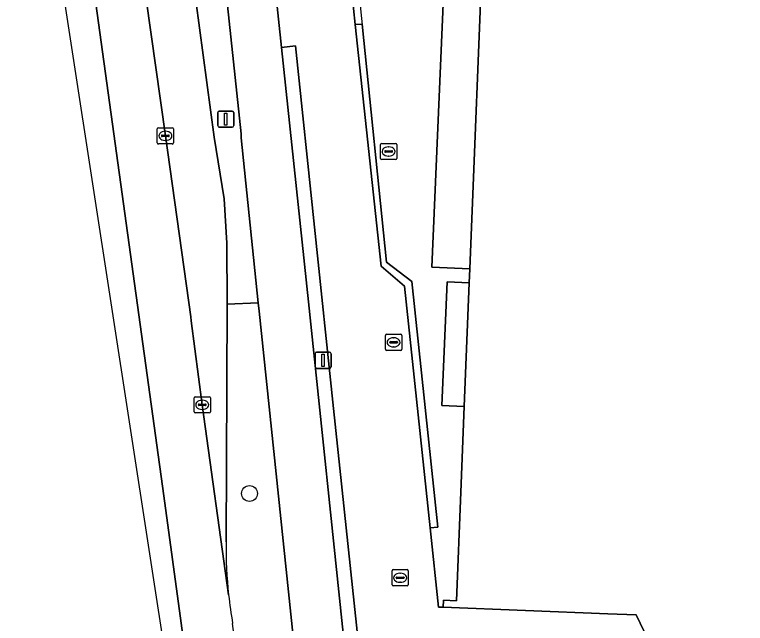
# Model space of a CAD drawing. Extents: x 160888 to 161385, y 386490 to 386908.
# Drawn here: x 160932.32 to 160977.26, y 386531.63 to 386569.09 of the extents above; entities that cross this region are included whole.
import ezdxf

# ---------------------------------------------------------------- set-up
doc = ezdxf.new("R2010")
doc.units = 0
for name, color, linetype in [('IMGEO_Berm_groen', 7, 'Continuous'), ('IMGEO_Boom', 7, 'Continuous'), ('IMGEO_Fietspad_gesloten', 7, 'Continuous'), ('IMGEO_Groenvoorziening', 7, 'Continuous'), ('IMGEO_Haag', 7, 'Continuous'), ('IMGEO_Hek', 7, 'Continuous'), ('IMGEO_Kolk', 7, 'Continuous'), ('IMGEO_Lichtmast', 7, 'Continuous'), ('IMGEO_Pand', 7, 'Continuous'), ('IMGEO_Rijbaan_lokaal_gesloten', 7, 'Continuous'), ('IMGEO_Rijbaan_lokaal_open', 7, 'Continuous'), ('IMGEO_Voetpad_open', 7, 'Continuous')]:
    doc.layers.add(name, color=color, linetype=linetype)

msp = doc.modelspace()

# ---------------------------------------------------------------- linework, layer by layer
at = {"layer": 'IMGEO_Berm_groen'}
for points in [[(160947.352, 386550.841), (160947.298, 386551.363), (160945.383, 386551.279), (160945.32, 386536.655)], [(160952.524, 386511.434), (160952.106, 386512.413), (160951.698, 386513.091), (160951.189, 386515.033), (160950.841, 386517.617), (160950.353, 386522.194), (160947.352, 386550.841)]]:
    msp.add_lwpolyline(points, dxfattribs=at)
for centre, radius, start, end in [((160973.595, 386536.386), 28.277, 179.4558, 186.1033), ((160974.09, 386536.458), 28.776, 186.1407, 189.6611)]:
    msp.add_arc(centre, radius, start, end, dxfattribs=at)
at = {"layer": 'IMGEO_Boom'}
msp.add_circle((160946.762, 386539.623), 0.489, dxfattribs=at)
at = {"layer": 'IMGEO_Fietspad_gesloten'}
for points in [[(160941.821, 386595.122), (160942.044, 386593.436), (160942.752, 386589.198), (160942.783, 386589.01), (160944.411, 386579.1), (160946.239, 386561.743), (160946.243, 386561.497), (160947.298, 386551.363), (160947.352, 386550.841), (160950.353, 386522.194), (160950.841, 386517.617), (160951.189, 386515.033), (160951.698, 386513.091), (160952.106, 386512.413), (160952.524, 386511.434), (160953.74, 386508.016), (160958.815, 386508.84)], [(160953.11, 386525.554), (160952.98, 386526.548), (160952.615, 386530.04), (160950.382, 386551.417), (160948.727, 386567.071), (160947.844, 386575.42), (160947.435, 386579.288), (160946.507, 386585.124), (160944.997, 386594.618)]]:
    msp.add_lwpolyline(points, dxfattribs=at)
at = {"layer": 'IMGEO_Groenvoorziening'}
msp.add_lwpolyline([(160953.265, 386568.489), (160954.851, 386553.616), (160956.297, 386552.371), (160957.864, 386537.504), (160958.349, 386537.541), (160956.741, 386552.67), (160955.195, 386553.857), (160953.686, 386568.504)], close=True, dxfattribs=at)
msp.add_lwpolyline([(160955.038, 386515.201), (160954.847, 386516.749), (160953.924, 386525.903), (160953.489, 386530.161), (160951.928, 386544.851), (160949.581, 386567.157), (160948.727, 386567.071), (160950.382, 386551.417), (160952.615, 386530.04), (160952.98, 386526.548), (160953.11, 386525.554), (160954.063, 386516.605), (160954.213, 386515.75), (160954.328, 386515.005), (160954.678, 386513.576)], dxfattribs=at)
at = {"layer": 'IMGEO_Haag'}
msp.add_lwpolyline([(160955.038, 386515.201), (160954.847, 386516.749), (160953.924, 386525.903), (160953.489, 386530.161), (160951.928, 386544.851), (160949.581, 386567.157), (160948.727, 386567.071), (160950.382, 386551.417), (160952.615, 386530.04), (160952.98, 386526.548), (160953.11, 386525.554), (160954.063, 386516.605), (160954.213, 386515.75), (160954.328, 386515.005), (160954.678, 386513.576)], dxfattribs=at)
at = {"layer": 'IMGEO_Hek'}
msp.add_lwpolyline([(160952.351, 386581.464), (160955.195, 386553.857), (160956.741, 386552.67), (160958.349, 386537.541)], dxfattribs=at)
at = {"layer": 'IMGEO_Kolk'}
for p, q in [((160941.162, 386562.127), (160942.014, 386562.127)), ((160941.087, 386561.201), (160941.087, 386562.053)), ((160941.389, 386561.67), (160941.787, 386561.67)), ((160941.575, 386561.907), (160941.6, 386561.907)), ((160942.088, 386562.053), (160942.088, 386561.201)), ((160941.346, 386561.621), (160941.346, 386561.633)), ((160941.784, 386561.584), (160941.386, 386561.584)), ((160941.598, 386561.347), (160941.573, 386561.347)), ((160941.83, 386561.633), (160941.83, 386561.621)), ((160942.014, 386561.127), (160941.162, 386561.127)), ((160954.817, 386560.241), (160954.817, 386561.093)), ((160954.892, 386561.167), (160955.744, 386561.167)), ((160955.305, 386560.947), (160955.33, 386560.947)), ((160955.818, 386561.093), (160955.818, 386560.241)), ((160955.076, 386560.661), (160955.076, 386560.673)), ((160955.514, 386560.624), (160955.116, 386560.624)), ((160955.119, 386560.71), (160955.517, 386560.71)), ((160955.328, 386560.387), (160955.303, 386560.387)), ((160955.56, 386560.673), (160955.56, 386560.661)), ((160955.744, 386560.167), (160954.892, 386560.167)), ((160955.123, 386548.498), (160955.123, 386549.35)), ((160955.198, 386549.424), (160956.05, 386549.424)), ((160955.611, 386549.204), (160955.636, 386549.204)), ((160956.124, 386549.35), (160956.124, 386548.498)), ((160955.382, 386548.918), (160955.382, 386548.93)), ((160955.82, 386548.881), (160955.422, 386548.881)), ((160955.425, 386548.967), (160955.823, 386548.967)), ((160955.634, 386548.644), (160955.609, 386548.644)), ((160955.866, 386548.93), (160955.866, 386548.918)), ((160956.05, 386548.424), (160955.198, 386548.424)), ((160943.355, 386544.65), (160943.355, 386545.502)), ((160943.43, 386545.576), (160944.282, 386545.576)), ((160944.356, 386545.502), (160944.356, 386544.65)), ((160943.614, 386545.07), (160943.614, 386545.082)), ((160943.657, 386545.119), (160944.055, 386545.119)), ((160943.843, 386545.356), (160943.868, 386545.356)), ((160944.098, 386545.082), (160944.098, 386545.07)), ((160944.052, 386545.033), (160943.654, 386545.033)), ((160943.866, 386544.796), (160943.841, 386544.796)), ((160944.282, 386544.576), (160943.43, 386544.576)), ((160955.526, 386534.011), (160955.526, 386534.863)), ((160955.601, 386534.937), (160956.453, 386534.937)), ((160956.014, 386534.717), (160956.039, 386534.717)), ((160956.527, 386534.863), (160956.527, 386534.011)), ((160955.785, 386534.431), (160955.785, 386534.443)), ((160956.223, 386534.394), (160955.825, 386534.394)), ((160955.828, 386534.48), (160956.226, 386534.48)), ((160956.269, 386534.443), (160956.269, 386534.431)), ((160956.453, 386533.937), (160955.601, 386533.937)), ((160956.037, 386534.157), (160956.012, 386534.157))]:
    msp.add_line(p, q, dxfattribs=at)
for points in [[(160941.162, 386562.127), (160942.014, 386562.127)], [(160941.087, 386561.201), (160941.087, 386562.053)], [(160942.088, 386562.053), (160942.088, 386561.201)], [(160942.014, 386561.127), (160941.162, 386561.127)], [(160954.817, 386560.241), (160954.817, 386561.093)], [(160954.892, 386561.167), (160955.744, 386561.167)], [(160955.818, 386561.093), (160955.818, 386560.241)], [(160955.744, 386560.167), (160954.892, 386560.167)], [(160955.123, 386548.498), (160955.123, 386549.35)], [(160955.198, 386549.424), (160956.05, 386549.424)], [(160956.124, 386549.35), (160956.124, 386548.498)], [(160956.05, 386548.424), (160955.198, 386548.424)], [(160943.355, 386544.65), (160943.355, 386545.502)], [(160943.43, 386545.576), (160944.282, 386545.576)], [(160944.356, 386545.502), (160944.356, 386544.65)], [(160944.282, 386544.576), (160943.43, 386544.576)], [(160955.526, 386534.011), (160955.526, 386534.863)], [(160955.601, 386534.937), (160956.453, 386534.937)], [(160956.527, 386534.863), (160956.527, 386534.011)], [(160956.453, 386533.937), (160955.601, 386533.937)]]:
    msp.add_lwpolyline(points, dxfattribs=at)
for centre, radius, start, end in [((160941.164, 386562.051), 0.0765, 91.552, 178.448), ((160941.164, 386562.051), 0.0765, 91.552, 178.448), ((160942.012, 386562.051), 0.0765, 1.552, 88.448), ((160942.012, 386562.051), 0.0765, 1.552, 88.448), ((160941.386, 386561.63), 0.0403, 85.8775, 175.7526), ((160941.791, 386561.632), 0.0386, 1.7309, 96.639), ((160941.383, 386561.62), 0.0366, 178.938, 274.7102), ((160941.787, 386561.627), 0.043, 264.8664, 352.4533), ((160941.164, 386561.203), 0.0765, 181.552, 268.448), ((160941.164, 386561.203), 0.0765, 181.552, 268.448), ((160942.012, 386561.203), 0.0765, 271.552, 358.448), ((160942.012, 386561.203), 0.0765, 271.552, 358.448), ((160954.894, 386561.091), 0.0765, 91.552, 178.448), ((160954.894, 386561.091), 0.0765, 91.552, 178.448), ((160955.742, 386561.091), 0.0765, 1.552, 88.448), ((160955.742, 386561.091), 0.0765, 1.552, 88.448), ((160955.116, 386560.67), 0.0403, 85.8775, 175.7526), ((160955.113, 386560.66), 0.0366, 178.938, 274.7102), ((160955.517, 386560.667), 0.043, 264.8664, 352.4533), ((160955.521, 386560.672), 0.0386, 1.7309, 96.639), ((160954.894, 386560.243), 0.0765, 181.552, 268.448), ((160954.894, 386560.243), 0.0765, 181.552, 268.448), ((160955.742, 386560.243), 0.0765, 271.552, 358.448), ((160955.742, 386560.243), 0.0765, 271.552, 358.448), ((160955.2, 386549.348), 0.0765, 91.552, 178.448), ((160955.2, 386549.348), 0.0765, 91.552, 178.448), ((160956.048, 386549.348), 0.0765, 1.552, 88.448), ((160956.048, 386549.348), 0.0765, 1.552, 88.448), ((160955.422, 386548.927), 0.0403, 85.8775, 175.7526), ((160955.419, 386548.917), 0.0366, 178.938, 274.7102), ((160955.823, 386548.924), 0.043, 264.8664, 352.4533), ((160955.827, 386548.929), 0.0386, 1.7309, 96.639), ((160955.2, 386548.5), 0.0765, 181.552, 268.448), ((160955.2, 386548.5), 0.0765, 181.552, 268.448), ((160956.048, 386548.5), 0.0765, 271.552, 358.448), ((160956.048, 386548.5), 0.0765, 271.552, 358.448), ((160943.432, 386545.5), 0.0765, 91.552, 178.448), ((160943.432, 386545.5), 0.0765, 91.552, 178.448), ((160944.28, 386545.5), 0.0765, 1.552, 88.448), ((160944.28, 386545.5), 0.0765, 1.552, 88.448), ((160943.654, 386545.079), 0.0403, 85.8775, 175.7526), ((160943.651, 386545.069), 0.0366, 178.938, 274.7102), ((160944.055, 386545.076), 0.043, 264.8664, 352.4533), ((160944.059, 386545.081), 0.0386, 1.7309, 96.639), ((160943.432, 386544.652), 0.0765, 181.552, 268.448), ((160943.432, 386544.652), 0.0765, 181.552, 268.448), ((160944.28, 386544.652), 0.0765, 271.552, 358.448), ((160944.28, 386544.652), 0.0765, 271.552, 358.448), ((160955.603, 386534.861), 0.0765, 91.552, 178.448), ((160955.603, 386534.861), 0.0765, 91.552, 178.448), ((160956.451, 386534.861), 0.0765, 1.552, 88.448), ((160956.451, 386534.861), 0.0765, 1.552, 88.448), ((160955.825, 386534.44), 0.0403, 85.8775, 175.7526), ((160955.822, 386534.43), 0.0366, 178.938, 274.7102), ((160956.226, 386534.437), 0.043, 264.8664, 352.4533), ((160956.23, 386534.442), 0.0386, 1.7309, 96.639), ((160955.603, 386534.013), 0.0765, 181.552, 268.448), ((160955.603, 386534.013), 0.0765, 181.552, 268.448), ((160956.451, 386534.013), 0.0765, 271.552, 358.448), ((160956.451, 386534.013), 0.0765, 271.552, 358.448)]:
    msp.add_arc(centre, radius, start, end, dxfattribs=at)
for centre, major_axis, ratio, start_param, end_param in [((160941.574, 386561.627), (-0.387, 0.002), 0.722429, 4.712389, 7.853982), ((160941.599, 386561.627), (-0.39, 0.002), 0.717154, 1.570796, 4.712389), ((160955.304, 386560.667), (-0.387, 0.002), 0.722429, 4.712389, 7.853982), ((160955.329, 386560.667), (-0.39, 0.002), 0.717154, 1.570796, 4.712389), ((160955.61, 386548.924), (-0.387, 0.002), 0.722429, 4.712389, 7.853982), ((160955.635, 386548.924), (-0.39, 0.002), 0.717154, 1.570796, 4.712389), ((160943.842, 386545.076), (-0.387, 0.002), 0.722429, 4.712389, 7.853982), ((160943.867, 386545.076), (-0.39, 0.002), 0.717154, 1.570796, 4.712389), ((160956.013, 386534.437), (-0.387, 0.002), 0.722429, 4.712389, 7.853982), ((160956.038, 386534.437), (-0.39, 0.002), 0.717154, 1.570796, 4.712389)]:
    msp.add_ellipse(centre, major_axis=major_axis, ratio=ratio, start_param=start_param, end_param=end_param, dxfattribs=at)
at = {"layer": 'IMGEO_Lichtmast'}
for p, q in [((160944.805, 386562.256), (160944.805, 386563.056)), ((160944.805, 386563.056), (160944.805, 386562.256)), ((160944.905, 386563.156), (160945.695, 386563.156)), ((160945.695, 386563.156), (160944.905, 386563.156)), ((160945.795, 386563.056), (160945.795, 386562.256)), ((160945.795, 386562.256), (160945.795, 386563.056)), ((160945.695, 386562.156), (160944.905, 386562.156)), ((160944.905, 386562.156), (160945.695, 386562.156)), ((160950.791, 386547.417), (160950.791, 386548.217)), ((160950.791, 386548.217), (160950.791, 386547.417)), ((160950.891, 386548.317), (160951.681, 386548.317)), ((160951.681, 386548.317), (160950.891, 386548.317)), ((160951.781, 386548.217), (160951.781, 386547.417)), ((160951.781, 386547.417), (160951.781, 386548.217)), ((160951.681, 386547.317), (160950.891, 386547.317)), ((160950.891, 386547.317), (160951.681, 386547.317))]:
    msp.add_line(p, q, dxfattribs=at)
for points in [[(160945.225, 386563.031), (160945.375, 386563.031), (160945.375, 386562.281), (160945.225, 386562.281), (160945.225, 386563.031)], [(160951.211, 386548.192), (160951.361, 386548.192), (160951.361, 386547.442), (160951.211, 386547.442), (160951.211, 386548.192)]]:
    msp.add_lwpolyline(points, dxfattribs=at)
for centre, start, end in [((160944.905, 386563.056), 90, 180), ((160944.905, 386563.056), 90, 180), ((160945.695, 386563.056), 0, 90), ((160945.695, 386563.056), 360, 90), ((160944.905, 386562.256), 180, 270), ((160944.905, 386562.256), 180, 270), ((160945.695, 386562.256), 270, 0), ((160945.695, 386562.256), 270, 0), ((160950.891, 386548.217), 90, 180), ((160950.891, 386548.217), 90, 180), ((160951.681, 386548.217), 0, 90), ((160951.681, 386548.217), 360, 90), ((160950.891, 386547.417), 180, 270), ((160950.891, 386547.417), 180, 270), ((160951.681, 386547.417), 270, 0), ((160951.681, 386547.417), 270, 0)]:
    msp.add_arc(centre, 0.1, start, end, dxfattribs=at)
at = {"layer": 'IMGEO_Pand'}
msp.add_lwpolyline([(161042.986, 386581.802), (161011.368, 386583.058), (161000, 386583.51), (160979.803, 386584.313), (160976.892, 386584.429), (160964.455, 386584.923), (160961.567, 386585.038), (160961.144, 386574.431), (160960.308, 386553.441), (160960.274, 386552.584), (160959.971, 386544.983), (160959.762, 386539.713), (160959.495, 386533.022), (160958.695, 386533.049), (160958.68, 386532.619), (160968.805, 386532.221), (160970.544, 386532.153), (160973.555, 386525.878), (160976.555, 386519.628), (160979.196, 386514.123), (161002.953, 386513.11), (161051.083, 386511.057)], dxfattribs=at)
at = {"layer": 'IMGEO_Rijbaan_lokaal_gesloten'}
msp.add_lwpolyline([(160944.965, 386507.646), (160945.812, 386507.682), (160941.501, 386539.482), (160934.57, 386589.683), (160932.317, 386589.851), (160932.441, 386589.042), (160941.741, 386528.595)], close=True, dxfattribs=at)
for points in [[(160943.182, 386550.236), (160943.147, 386550.482), (160941.588, 386561.627), (160939.222, 386578.474), (160938.243, 386586.045), (160937.755, 386589.447), (160934.57, 386589.683), (160941.501, 386539.482), (160945.812, 386507.682), (160949.152, 386507.823), (160948.521, 386511.178), (160947.929, 386515.397), (160947.319, 386519.808), (160946.348, 386526.91), (160945.722, 386531.629)], [(160942.375, 386576.511), (160938.015, 386588.707), (160937.755, 386589.447), (160938.243, 386586.045), (160939.222, 386578.474), (160941.588, 386561.627), (160943.147, 386550.482), (160943.182, 386550.236), (160943.856, 386545.076), (160945.479, 386533.38)], [(160944.59, 386561.555), (160942.782, 386575.019)], [(160945.32, 386536.655), (160945.383, 386551.279), (160945.368, 386555.015), (160945.202, 386557.752), (160944.59, 386561.555)], [(160945.479, 386533.38), (160943.856, 386545.076), (160943.182, 386550.236)]]:
    msp.add_lwpolyline(points, dxfattribs=at)
for centre, radius, start, end in [((160973.595, 386536.386), 28.277, 179.4558, 186.1033), ((160974.09, 386536.458), 28.776, 186.1407, 189.6611)]:
    msp.add_arc(centre, radius, start, end, dxfattribs=at)
at = {"layer": 'IMGEO_Rijbaan_lokaal_open'}
for points in [[(160961.144, 386574.431), (160958.871, 386574.527), (160957.983, 386553.54), (160960.308, 386553.441)], [(160960.274, 386552.584), (160958.907, 386552.641), (160958.586, 386545.042), (160959.971, 386544.983)]]:
    msp.add_lwpolyline(points, close=True, dxfattribs=at)
at = {"layer": 'IMGEO_Voetpad_open'}
for points in [[(160944.997, 386594.618), (160946.507, 386585.124), (160947.349, 386585.291), (160948.282, 386579.368), (160948.727, 386575.416), (160947.844, 386575.42), (160948.727, 386567.071), (160949.581, 386567.157), (160951.928, 386544.851), (160953.489, 386530.161), (160953.924, 386525.903), (160954.847, 386516.749)], [(160973.555, 386525.878), (160970.544, 386532.153), (160968.805, 386532.221), (160958.68, 386532.619), (160958.378, 386532.631), (160957.864, 386537.504), (160956.297, 386552.371), (160954.851, 386553.616), (160953.265, 386568.489), (160952.949, 386571.447), (160951.883, 386581.437), (160951.225, 386587.606), (160961.688, 386587.428), (160977.057, 386586.823), (160976.892, 386584.429), (160979.803, 386584.313), (160979.913, 386586.677), (161000, 386585.882), (161015.434, 386585.271)], [(160942.782, 386575.019), (160944.59, 386561.555), (160945.202, 386557.752), (160945.368, 386555.015), (160945.383, 386551.279), (160947.298, 386551.363), (160946.243, 386561.497), (160946.239, 386561.743), (160944.411, 386579.1)], [(160952.949, 386571.447), (160953.265, 386568.489), (160953.686, 386568.504), (160955.195, 386553.857), (160956.741, 386552.67), (160958.349, 386537.541), (160957.864, 386537.504), (160958.378, 386532.631), (160958.68, 386532.619), (160958.695, 386533.049), (160959.495, 386533.022), (160959.762, 386539.713), (160959.971, 386544.983), (160958.586, 386545.042), (160958.907, 386552.641), (160960.274, 386552.584), (160960.308, 386553.441), (160957.983, 386553.54), (160958.871, 386574.527)]]:
    msp.add_lwpolyline(points, dxfattribs=at)

doc.saveas('drawing.dxf')
